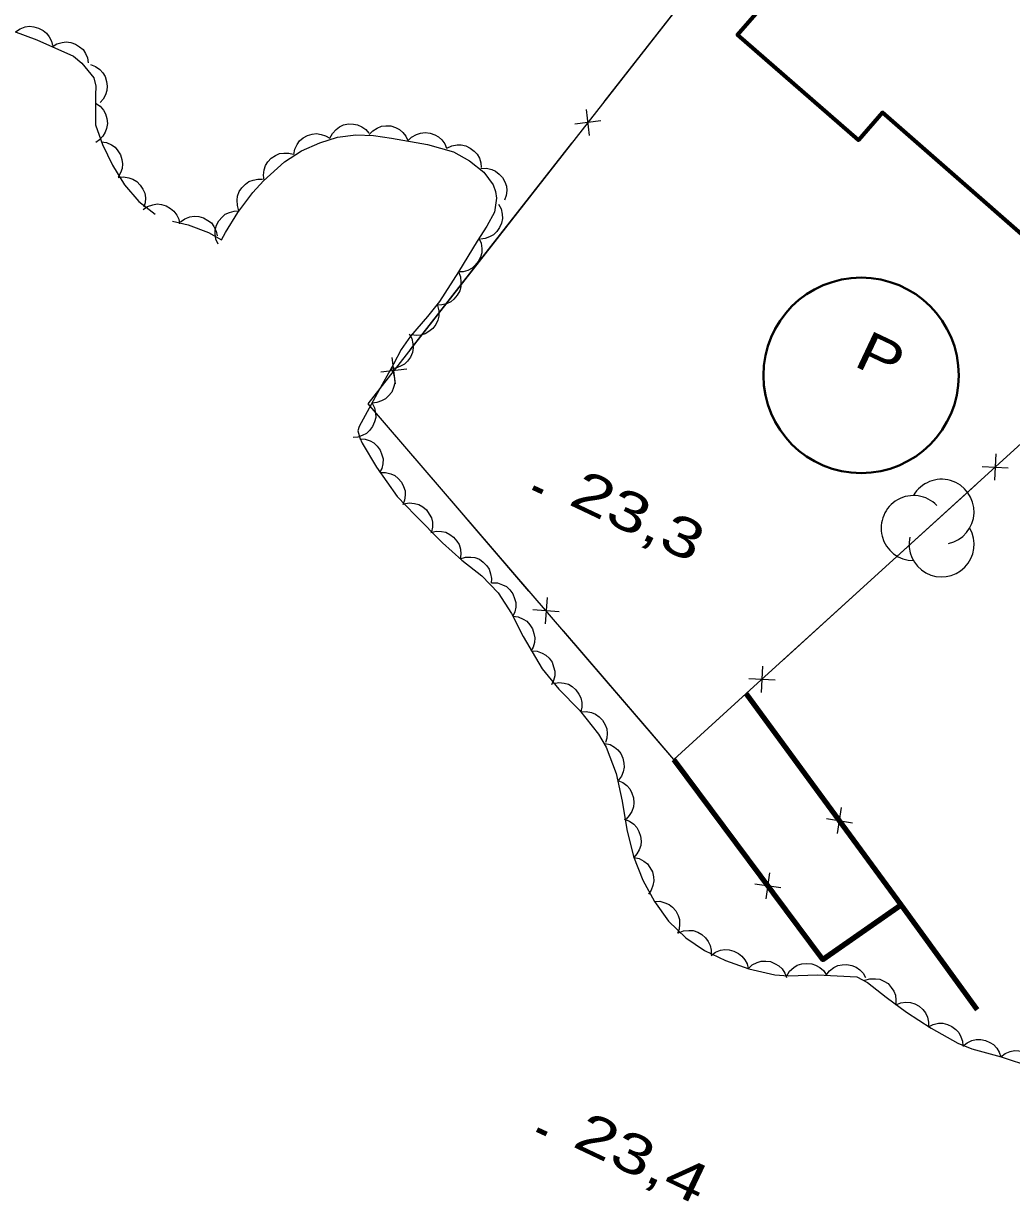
# Model space of a CAD drawing. Extents: x 356765 to 358572, y 5103174 to 5104650.
# Drawn here: x 357714.53 to 357752.16, y 5104060.92 to 5104105.77 of the extents above; entities that cross this region are included whole.
import ezdxf

# ---------------------------------------------------------------- set-up
doc = ezdxf.new("R2010")
doc.units = 0
doc.header["$LTSCALE"] = 0.6
doc.linetypes.add('DOT_DASHED', pattern=[7.7, 5, -1.2, 0.3, -1.2])
for name, color, linetype, lineweight in [('3', 7, 'Continuous', 140), ('31', 7, 'Continuous', 70), ('37', 7, 'Continuous', 13), ('38', 7, 'Continuous', 40), ('44', 7, 'Continuous', 25)]:
    doc.layers.add(name, color=color, linetype=linetype, lineweight=lineweight)

msp = doc.modelspace()

# ---------------------------------------------------------------- linework, layer by layer
at = {"layer": '3'}
for p, q in [((357733.94, 5104088.11), (357734.3, 5104087.94)), ((357734.09, 5104063.66), (357734.45, 5104063.49))]:
    msp.add_line(p, q, dxfattribs=at)
at = {"layer": '31'}
msp.add_lwpolyline([(357748.81, 5104113.47), (357761.76, 5104102.16), (357755.59, 5104095.09), (357747.25, 5104102.38), (357746.33, 5104101.33), (357741.72, 5104105.34), (357748.81, 5104113.47)], close=True, dxfattribs=at)
at = {"layer": '37'}
for p, q in [((357736.64, 5104102.79), (357739.72, 5104106.73)), ((357736.09, 5104101.51), (357735.97, 5104102.5)), ((357736.52, 5104102.06), (357735.53, 5104101.94)), ((357732.33, 5104097.28), (357735.41, 5104101.22)), ((357729.25, 5104093.34), (357732.33, 5104097.28)), ((357728.7, 5104092.05), (357728.57, 5104093.05)), ((357729.13, 5104092.61), (357728.14, 5104092.49)), ((357751.56, 5104089.38), (357751.51, 5104088.38)), ((357751.04, 5104088.9), (357752.04, 5104088.85)), ((357733.78, 5104084.16), (357730.52, 5104087.95)), ((357750.8, 5104088.2), (357747.1, 5104084.84)), ((357747.1, 5104084.84), (357743.4, 5104081.48)), ((357734.47, 5104083.91), (357734.4, 5104082.91)), ((357734.93, 5104083.37), (357733.93, 5104083.44)), ((357738.35, 5104078.86), (357735.09, 5104082.65)), ((357742.68, 5104081.3), (357742.63, 5104080.3)), ((357742.16, 5104080.83), (357743.16, 5104080.78)), ((357742.06, 5104080.26), (357745.02, 5104076.23)), ((357739.3, 5104077.75), (357742.29, 5104073.74)), ((357745.53, 5104074.93), (357745.68, 5104075.92)), ((357745.11, 5104075.5), (357746.1, 5104075.34)), ((357742.81, 5104072.44), (357742.96, 5104073.43)), ((357742.39, 5104073.01), (357743.38, 5104072.87)), ((357747.03, 5104071.56), (357747.96, 5104072.21)), ((357749.15, 5104070.58), (357750.86, 5104068.23))]:
    msp.add_line(p, q, dxfattribs=at)
for points in [[(357761.1, 5104101.16), (357762.89, 5104099.2), (357742.06, 5104080.26), (357739.3, 5104077.75), (357727.65, 5104091.29), (357740.06, 5104107.16), (357741.41, 5104108.72), (357747.54, 5104115.79)], [(357730.52, 5104087.95), (357727.65, 5104091.29), (357728.02, 5104091.76)], [(357741.92, 5104080.13), (357739.3, 5104077.75), (357738.35, 5104078.86)], [(357746.2, 5104074.61), (357747.96, 5104072.21), (357749.15, 5104070.58)], [(357743.48, 5104072.14), (357744.98, 5104070.13), (357747.03, 5104071.56)]]:
    msp.add_lwpolyline(points, dxfattribs=at)
at = {"layer": '37', "lineweight": 158}
for points in [[(357742.06, 5104080.26), (357747.96, 5104072.21), (357750.86, 5104068.23)], [(357739.3, 5104077.75), (357744.98, 5104070.13), (357747.96, 5104072.21)]]:
    msp.add_lwpolyline(points, dxfattribs=at)
at = {"layer": '38'}
msp.add_circle((357746.4303, 5104092.3741), 3.7215, dxfattribs=at)
at = {"layer": '44', "linetype": 'DOT_DASHED'}
for points in [[(357714.14, 5104105.48), (357715.03, 5104105.15), (357716.43, 5104104.53), (357716.75, 5104104.26), (357717.2, 5104103.7), (357717.28, 5104103.38), (357717.26, 5104103.04), (357717.27, 5104101.92), (357717.53, 5104101.16), (357717.91, 5104100.38), (357718.37, 5104099.63), (357718.92, 5104099), (357719.54, 5104098.51)], [(357720.2, 5104098.25), (357720.8, 5104098.11), (357721.57, 5104097.82), (357722.07, 5104097.54), (357722.22, 5104097.82), (357722.69, 5104098.58), (357723.26, 5104099.34), (357723.67, 5104099.78), (357724.47, 5104100.5), (357725.12, 5104100.92), (357725.81, 5104101.23), (357726.49, 5104101.44), (357727.18, 5104101.53), (357727.86, 5104101.51), (357728.54, 5104101.41), (357729.92, 5104101.16), (357730.9, 5104100.88), (357731.51, 5104100.54), (357732.06, 5104100.11), (357732.42, 5104099.63), (357732.51, 5104099.37), (357732.54, 5104099.12), (357732.46, 5104098.59), (357732.18, 5104098.05), (357731.8, 5104097.48), (357731.09, 5104096.32), (357730.37, 5104095.19), (357729.92, 5104094.61), (357729.26, 5104093.87), (357728.91, 5104093.36), (357728.62, 5104092.8), (357728, 5104091.68), (357727.31, 5104090.43), (357727.26, 5104090.26), (357727.33, 5104089.99), (357727.43, 5104089.79), (357727.97, 5104088.88), (357728.76, 5104087.76), (357729.44, 5104087.05), (357730.48, 5104086), (357731.22, 5104085.34), (357731.98, 5104084.74), (357732.61, 5104084.09), (357733.11, 5104083.3), (357733.56, 5104082.43), (357734.28, 5104081.2), (357734.92, 5104080.43), (357735.7, 5104079.62), (357736.43, 5104078.71), (357736.72, 5104078.22), (357737.1, 5104077.21), (357737.33, 5104076.16), (357737.51, 5104075.08), (357737.76, 5104074.05), (357738.12, 5104073.15), (357738.56, 5104072.34)], [(357738.56, 5104072.34), (357739.1, 5104071.59), (357739.75, 5104070.96), (357740.47, 5104070.47), (357741.27, 5104070.09), (357742.15, 5104069.78), (357743.14, 5104069.55), (357743.67, 5104069.51), (357744.77, 5104069.55), (357746.27, 5104069.47), (357746.67, 5104069.26), (357747.39, 5104068.69), (357748.16, 5104068.13), (357749.1, 5104067.51), (357750.12, 5104066.94), (357750.65, 5104066.73), (357751.77, 5104066.42), (357752.92, 5104066.04)]]:
    msp.add_lwpolyline(points, dxfattribs=at)
at = {"layer": '44'}
for points in [[(357714.22, 5104105.45), (357714.39, 5104105.57), (357714.59, 5104105.64), (357714.75, 5104105.67), (357714.92, 5104105.65), (357715.1, 5104105.6), (357715.27, 5104105.51), (357715.4, 5104105.41), (357715.5, 5104105.27), (357715.59, 5104105.1), (357715.63, 5104104.93)], [(357715.62, 5104104.89), (357715.79, 5104105), (357715.99, 5104105.05), (357716.15, 5104105.08), (357716.33, 5104105.05), (357716.5, 5104104.99), (357716.66, 5104104.88), (357716.79, 5104104.78), (357716.88, 5104104.63), (357716.96, 5104104.46), (357716.99, 5104104.28)], [(357717.07, 5104104.21), (357717.27, 5104104.14), (357717.43, 5104104.02), (357717.55, 5104103.9), (357717.63, 5104103.75), (357717.69, 5104103.57), (357717.71, 5104103.38), (357717.7, 5104103.22), (357717.65, 5104103.05), (357717.56, 5104102.89), (357717.44, 5104102.76)], [(357717.26, 5104102.74), (357717.44, 5104102.62), (357717.57, 5104102.47), (357717.65, 5104102.33), (357717.7, 5104102.16), (357717.72, 5104101.97), (357717.69, 5104101.78), (357717.64, 5104101.63), (357717.55, 5104101.48), (357717.42, 5104101.34), (357717.28, 5104101.24)], [(357726.19, 5104101.4), (357726.29, 5104101.59), (357726.43, 5104101.74), (357726.56, 5104101.84), (357726.72, 5104101.91), (357726.9, 5104101.95), (357727.09, 5104101.94), (357727.25, 5104101.91), (357727.41, 5104101.84), (357727.56, 5104101.73), (357727.68, 5104101.6)], [(357727.69, 5104101.54), (357727.83, 5104101.69), (357728, 5104101.79), (357728.16, 5104101.86), (357728.33, 5104101.88), (357728.52, 5104101.87), (357728.7, 5104101.81), (357728.85, 5104101.74), (357728.98, 5104101.62), (357729.09, 5104101.48), (357729.17, 5104101.32)], [(357724.82, 5104100.78), (357724.86, 5104100.99), (357724.95, 5104101.17), (357725.04, 5104101.31), (357725.18, 5104101.42), (357725.34, 5104101.51), (357725.52, 5104101.56), (357725.68, 5104101.58), (357725.86, 5104101.55), (357726.03, 5104101.49), (357726.19, 5104101.4)], [(357729.17, 5104101.3), (357729.31, 5104101.45), (357729.49, 5104101.54), (357729.65, 5104101.6), (357729.82, 5104101.62), (357730.01, 5104101.6), (357730.19, 5104101.53), (357730.33, 5104101.46), (357730.46, 5104101.34), (357730.57, 5104101.19), (357730.64, 5104101.03)], [(357717.48, 5104101.27), (357717.68, 5104101.24), (357717.87, 5104101.15), (357718.01, 5104101.06), (357718.12, 5104100.93), (357718.22, 5104100.77), (357718.27, 5104100.59), (357718.3, 5104100.43), (357718.28, 5104100.25), (357718.22, 5104100.08), (357718.13, 5104099.92)], [(357730.65, 5104101.02), (357730.84, 5104101.11), (357731.04, 5104101.15), (357731.2, 5104101.15), (357731.38, 5104101.11), (357731.54, 5104101.03), (357731.69, 5104100.91), (357731.81, 5104100.8), (357731.89, 5104100.64), (357731.95, 5104100.47), (357731.96, 5104100.29)], [(357723.69, 5104099.79), (357723.66, 5104100), (357723.69, 5104100.2), (357723.74, 5104100.36), (357723.83, 5104100.51), (357723.96, 5104100.64), (357724.12, 5104100.74), (357724.27, 5104100.82), (357724.44, 5104100.84), (357724.63, 5104100.84), (357724.8, 5104100.8)], [(357731.95, 5104100.25), (357732.16, 5104100.26), (357732.36, 5104100.21), (357732.51, 5104100.15), (357732.65, 5104100.04), (357732.77, 5104099.91), (357732.86, 5104099.74), (357732.92, 5104099.58), (357732.93, 5104099.41), (357732.91, 5104099.22), (357732.85, 5104099.05)], [(357718.13, 5104099.91), (357718.33, 5104099.93), (357718.54, 5104099.9), (357718.69, 5104099.85), (357718.84, 5104099.75), (357718.97, 5104099.62), (357719.07, 5104099.46), (357719.14, 5104099.31), (357719.17, 5104099.14), (357719.16, 5104098.95), (357719.11, 5104098.78)], [(357722.73, 5104098.64), (357722.67, 5104098.84), (357722.66, 5104099.04), (357722.67, 5104099.2), (357722.74, 5104099.37), (357722.84, 5104099.52), (357722.98, 5104099.65), (357723.11, 5104099.75), (357723.27, 5104099.81), (357723.45, 5104099.85), (357723.63, 5104099.84)], [(357719.08, 5104098.69), (357719.25, 5104098.81), (357719.45, 5104098.87), (357719.61, 5104098.9), (357719.78, 5104098.88), (357719.96, 5104098.83), (357720.12, 5104098.73), (357720.25, 5104098.63), (357720.36, 5104098.48), (357720.44, 5104098.32), (357720.47, 5104098.14)], [(357732.62, 5104098.89), (357732.72, 5104098.71), (357732.76, 5104098.51), (357732.77, 5104098.35), (357732.73, 5104098.17), (357732.66, 5104098), (357732.55, 5104097.85), (357732.43, 5104097.73), (357732.28, 5104097.65), (357732.11, 5104097.58), (357731.93, 5104097.56)], [(357720.5, 5104098.22), (357720.67, 5104098.34), (357720.86, 5104098.41), (357721.03, 5104098.44), (357721.2, 5104098.42), (357721.38, 5104098.37), (357721.54, 5104098.27), (357721.68, 5104098.18), (357721.78, 5104098.04), (357721.86, 5104097.87), (357721.9, 5104097.69)], [(357721.94, 5104097.37), (357721.85, 5104097.56), (357721.83, 5104097.76), (357721.83, 5104097.92), (357721.88, 5104098.09), (357721.96, 5104098.26), (357722.09, 5104098.4), (357722.21, 5104098.51), (357722.37, 5104098.58), (357722.55, 5104098.63), (357722.73, 5104098.64)], [(357731.87, 5104097.6), (357731.96, 5104097.41), (357731.98, 5104097.2), (357731.98, 5104097.04), (357731.93, 5104096.87), (357731.85, 5104096.71), (357731.72, 5104096.56), (357731.61, 5104096.45), (357731.45, 5104096.37), (357731.27, 5104096.32), (357731.09, 5104096.32)], [(357731.09, 5104096.32), (357731.17, 5104096.12), (357731.19, 5104095.92), (357731.19, 5104095.76), (357731.14, 5104095.59), (357731.05, 5104095.43), (357730.92, 5104095.28), (357730.8, 5104095.18), (357730.64, 5104095.1), (357730.46, 5104095.06), (357730.28, 5104095.05)], [(357730.3, 5104095.04), (357730.35, 5104094.83), (357730.34, 5104094.63), (357730.31, 5104094.47), (357730.23, 5104094.31), (357730.12, 5104094.16), (357729.97, 5104094.04), (357729.83, 5104093.95), (357729.66, 5104093.91), (357729.48, 5104093.89), (357729.3, 5104093.92)], [(357729.22, 5104093.96), (357729.32, 5104093.78), (357729.36, 5104093.58), (357729.37, 5104093.42), (357729.34, 5104093.24), (357729.27, 5104093.07), (357729.15, 5104092.92), (357729.04, 5104092.8), (357728.89, 5104092.72), (357728.71, 5104092.65), (357728.53, 5104092.63)], [(357728.53, 5104092.63), (357728.62, 5104092.45), (357728.66, 5104092.25), (357728.67, 5104092.08), (357728.62, 5104091.91), (357728.55, 5104091.74), (357728.43, 5104091.59), (357728.31, 5104091.48), (357728.16, 5104091.4), (357727.98, 5104091.34), (357727.8, 5104091.32)], [(357727.8, 5104091.32), (357727.9, 5104091.14), (357727.93, 5104090.94), (357727.94, 5104090.77), (357727.9, 5104090.6), (357727.82, 5104090.43), (357727.7, 5104090.28), (357727.59, 5104090.16), (357727.43, 5104090.08), (357727.26, 5104090.02), (357727.08, 5104090.01)], [(357727.33, 5104089.96), (357727.54, 5104089.95), (357727.73, 5104089.88), (357727.87, 5104089.8), (357728, 5104089.68), (357728.11, 5104089.53), (357728.18, 5104089.35), (357728.22, 5104089.19), (357728.21, 5104089.01), (357728.17, 5104088.83), (357728.09, 5104088.67)], [(357728.11, 5104088.68), (357728.32, 5104088.68), (357728.52, 5104088.63), (357728.67, 5104088.56), (357728.8, 5104088.45), (357728.92, 5104088.31), (357729, 5104088.14), (357729.06, 5104087.98), (357729.06, 5104087.81), (357729.04, 5104087.62), (357728.98, 5104087.45)], [(357729.01, 5104087.48), (357729.22, 5104087.52), (357729.42, 5104087.5), (357729.58, 5104087.46), (357729.73, 5104087.37), (357729.87, 5104087.25), (357729.98, 5104087.09), (357730.06, 5104086.95), (357730.1, 5104086.78), (357730.1, 5104086.59), (357730.07, 5104086.42)], [(357730.04, 5104086.39), (357730.24, 5104086.44), (357730.45, 5104086.43), (357730.61, 5104086.4), (357730.77, 5104086.32), (357730.91, 5104086.21), (357731.03, 5104086.06), (357731.12, 5104085.93), (357731.17, 5104085.76), (357731.18, 5104085.57), (357731.16, 5104085.39)], [(357731.16, 5104085.39), (357731.36, 5104085.45), (357731.56, 5104085.45), (357731.72, 5104085.44), (357731.89, 5104085.37), (357732.04, 5104085.26), (357732.17, 5104085.12), (357732.26, 5104084.99), (357732.32, 5104084.82), (357732.35, 5104084.64), (357732.34, 5104084.46)], [(357732.37, 5104084.47), (357732.58, 5104084.47), (357732.77, 5104084.4), (357732.92, 5104084.33), (357733.05, 5104084.21), (357733.16, 5104084.06), (357733.23, 5104083.88), (357733.28, 5104083.73), (357733.28, 5104083.55), (357733.24, 5104083.37), (357733.17, 5104083.21)], [(357733.16, 5104083.2), (357733.37, 5104083.18), (357733.56, 5104083.09), (357733.7, 5104083.01), (357733.81, 5104082.88), (357733.91, 5104082.72), (357733.97, 5104082.54), (357734, 5104082.38), (357733.99, 5104082.2), (357733.94, 5104082.03), (357733.85, 5104081.87)], [(357733.88, 5104081.88), (357734.09, 5104081.87), (357734.28, 5104081.8), (357734.42, 5104081.72), (357734.55, 5104081.6), (357734.66, 5104081.45), (357734.72, 5104081.27), (357734.76, 5104081.11), (357734.76, 5104080.93), (357734.71, 5104080.75), (357734.64, 5104080.59)], [(357734.72, 5104080.64), (357734.92, 5104080.68), (357735.12, 5104080.65), (357735.28, 5104080.61), (357735.43, 5104080.52), (357735.57, 5104080.4), (357735.68, 5104080.24), (357735.76, 5104080.1), (357735.79, 5104079.92), (357735.79, 5104079.74), (357735.76, 5104079.56)], [(357735.75, 5104079.56), (357735.96, 5104079.57), (357736.16, 5104079.53), (357736.31, 5104079.47), (357736.45, 5104079.37), (357736.58, 5104079.24), (357736.68, 5104079.07), (357736.74, 5104078.92), (357736.76, 5104078.74), (357736.74, 5104078.56), (357736.69, 5104078.39)], [(357736.67, 5104078.36), (357736.87, 5104078.32), (357737.04, 5104078.21), (357737.17, 5104078.11), (357737.28, 5104077.97), (357737.36, 5104077.8), (357737.39, 5104077.61), (357737.41, 5104077.45), (357737.37, 5104077.28), (357737.3, 5104077.11), (357737.19, 5104076.96)], [(357737.16, 5104076.95), (357737.35, 5104076.87), (357737.51, 5104076.75), (357737.62, 5104076.63), (357737.7, 5104076.47), (357737.76, 5104076.29), (357737.77, 5104076.1), (357737.76, 5104075.94), (357737.7, 5104075.77), (357737.6, 5104075.61), (357737.48, 5104075.48)], [(357737.41, 5104075.47), (357737.61, 5104075.4), (357737.77, 5104075.28), (357737.89, 5104075.16), (357737.97, 5104075), (357738.03, 5104074.83), (357738.05, 5104074.64), (357738.04, 5104074.47), (357737.98, 5104074.31), (357737.89, 5104074.15), (357737.77, 5104074.01)], [(357737.77, 5104074.02), (357737.98, 5104073.97), (357738.16, 5104073.87), (357738.29, 5104073.77), (357738.39, 5104073.63), (357738.48, 5104073.47), (357738.52, 5104073.28), (357738.53, 5104073.12), (357738.5, 5104072.95), (357738.43, 5104072.77), (357738.33, 5104072.62)], [(357738.56, 5104072.34), (357738.77, 5104072.35), (357738.96, 5104072.29), (357739.12, 5104072.23), (357739.25, 5104072.12), (357739.37, 5104071.98), (357739.46, 5104071.8), (357739.51, 5104071.65), (357739.52, 5104071.48), (357739.5, 5104071.29), (357739.44, 5104071.12)], [(357739.48, 5104071.15), (357739.67, 5104071.22), (357739.87, 5104071.24), (357740.04, 5104071.23), (357740.21, 5104071.17), (357740.37, 5104071.08), (357740.5, 5104070.95), (357740.61, 5104070.82), (357740.68, 5104070.66), (357740.72, 5104070.48), (357740.72, 5104070.3)], [(357740.72, 5104070.28), (357740.89, 5104070.41), (357741.08, 5104070.48), (357741.24, 5104070.51), (357741.41, 5104070.5), (357741.59, 5104070.45), (357741.76, 5104070.36), (357741.89, 5104070.26), (357742, 5104070.12), (357742.09, 5104069.96), (357742.13, 5104069.79)], [(357742.13, 5104069.78), (357742.28, 5104069.93), (357742.47, 5104070.02), (357742.62, 5104070.07), (357742.8, 5104070.07), (357742.98, 5104070.05), (357743.16, 5104069.97), (357743.3, 5104069.89), (357743.42, 5104069.77), (357743.53, 5104069.61), (357743.59, 5104069.44)], [(357743.6, 5104069.51), (357743.71, 5104069.68), (357743.87, 5104069.82), (357744, 5104069.91), (357744.17, 5104069.96), (357744.36, 5104069.98), (357744.55, 5104069.96), (357744.7, 5104069.92), (357744.86, 5104069.83), (357745, 5104069.71), (357745.1, 5104069.56)], [(357745.1, 5104069.53), (357745.23, 5104069.7), (357745.39, 5104069.82), (357745.54, 5104069.9), (357745.71, 5104069.93), (357745.89, 5104069.94), (357746.08, 5104069.9), (357746.24, 5104069.84), (357746.38, 5104069.74), (357746.51, 5104069.61), (357746.6, 5104069.45)], [(357746.57, 5104069.34), (357746.77, 5104069.4), (357746.98, 5104069.4), (357747.14, 5104069.38), (357747.3, 5104069.31), (357747.46, 5104069.21), (357747.58, 5104069.07), (357747.68, 5104068.93), (357747.74, 5104068.77), (357747.76, 5104068.58), (357747.75, 5104068.4)], [(357747.75, 5104068.4), (357747.94, 5104068.48), (357748.14, 5104068.5), (357748.31, 5104068.49), (357748.48, 5104068.44), (357748.64, 5104068.35), (357748.78, 5104068.22), (357748.89, 5104068.1), (357748.96, 5104067.93), (357749, 5104067.75), (357749, 5104067.57)], [(357749, 5104067.57), (357749.18, 5104067.66), (357749.38, 5104067.7), (357749.55, 5104067.7), (357749.72, 5104067.66), (357749.89, 5104067.58), (357750.04, 5104067.46), (357750.15, 5104067.35), (357750.23, 5104067.19), (357750.29, 5104067.02), (357750.31, 5104066.84)], [(357750.31, 5104066.83), (357750.47, 5104066.96), (357750.65, 5104067.04), (357750.81, 5104067.09), (357750.99, 5104067.09), (357751.17, 5104067.05), (357751.34, 5104066.97), (357751.48, 5104066.89), (357751.6, 5104066.75), (357751.69, 5104066.6), (357751.75, 5104066.42)], [(357751.75, 5104066.43), (357751.92, 5104066.55), (357752.11, 5104066.63), (357752.27, 5104066.66), (357752.44, 5104066.65), (357752.62, 5104066.61), (357752.79, 5104066.52), (357752.93, 5104066.43), (357753.04, 5104066.29), (357753.13, 5104066.13), (357753.18, 5104065.96)]]:
    msp.add_lwpolyline(points, dxfattribs=at)
for centre, start, end in [((357749.4974, 5104087.1776), 282.26917, 149.72626), ((357748.432, 5104086.5581), 44.11537, 269.80396), ((357749.4974, 5104085.9387), 166.93686, 29.62122)]:
    msp.add_arc(centre, 1.2389, start, end, dxfattribs=at)

# ---------------------------------------------------------------- texts
at = {"layer": '3', "width": 1.35}
for s, p in [('23,3   ', (357735.24, 5104087.48)), ('23,4   ', (357735.39, 5104063.03))]:
    msp.add_text(s, height=1.5, rotation=334.619, dxfattribs=at).set_placement(p)
at = {"layer": '38', "width": 1.25}
msp.add_text('P', height=1.5, rotation=334.69, dxfattribs=at).set_placement((357746.1, 5104092.76))

doc.saveas('drawing.dxf')
